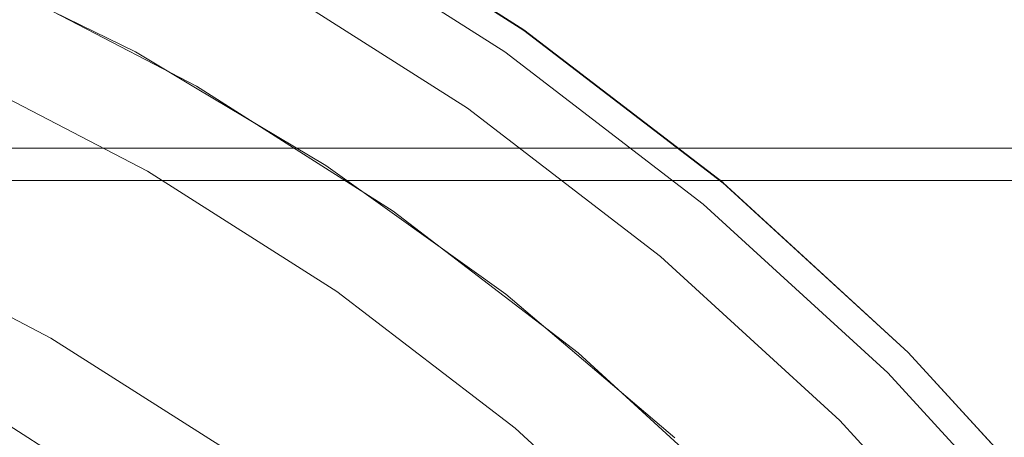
# Model space of a CAD drawing. Header units: inches. Extents: x -412 to -304, y -62 to 18.
# Tile 701 of 809: x -357.364 to -356.761, y -2.747 to -2.491. Entities that reach past the tile are written whole.
import ezdxf

# ---------------------------------------------------------------- set-up
doc = ezdxf.new("R2010")
doc.units = ezdxf.units.IN
doc.header["$LTSCALE"] = 32
doc.header["$MEASUREMENT"] = 0
for name, color, linetype, lineweight in [('Black', 7, 'Continuous', 18), ('DashLine', 7, 'Continuous', 13), ('Drawing', 7, 'Continuous', 18), ('Metal_HtAdjMech', 7, 'Continuous', 18), ('Metal_MP', 7, 'Continuous', 5), ('None', 7, 'Continuous', 18), ('Plastic-MPWireManager', 7, 'Continuous', 25), ('SolidLine', 7, 'Continuous', 15), ('TIMotion-Frame', 7, 'Continuous', 18), ('Wood_1-H', 7, 'Continuous', 13)]:
    doc.layers.add(name, color=color, linetype=linetype, lineweight=lineweight)

# ---------------------------------------------------------------- blocks, each defined once
blk = doc.blocks.new('Group-20')
at = {"layer": 'Black'}
for points in [[(-34.54794, 16.53613, 28.9791), (34.54794, 16.53613, 28.9791), (34.54794, -16.53613, 28.9791), (-34.54794, -16.53613, 28.9791)], [(-34.54794, 16.53613, 27.70079), (34.54794, 16.53613, 27.70079), (34.54794, -16.53613, 27.70079), (-34.54794, -16.53613, 27.70079)]]:
    blk.add_3dface(points, dxfattribs=at)
at = {"layer": 'Wood_1-H'}
for points in [[(-35.96494, 17.95313, 28.99879), (35.96494, 17.95313, 28.99879), (35.96494, -17.95313, 28.99879), (-35.96494, -17.95313, 28.99879)], [(-35.96494, 17.95313, 28.9791), (35.96494, 17.95313, 28.9791), (35.96494, -17.95313, 28.9791), (-35.96494, -17.95313, 28.9791)]]:
    blk.add_3dface(points, dxfattribs=at)
blk = doc.blocks.new('MPHtAdjColumn-NoCable (3D)')
at = {"layer": 'Metal_MP'}
for points, invisible_edges in [([(-1.24027, 1.24027, 2.3125), (-1.24027, 1.24027, 23.4936), (-1.12745, 1.34364, 23.4936), (-1.12745, 1.34364, 2.3125)], 5), ([(-1.15608, 1.15608, 23.4936), (-1.05092, 1.25243, 23.4936), (-1.12745, 1.34364, 23.4936), (-1.24027, 1.24027, 23.4936)], 10), ([(-1.24027, 1.24027, 2.3125), (-1.12745, 1.34364, 2.3125), (-1.05092, 1.25243, 2.3125), (-1.15608, 1.15608, 2.3125)], 10), ([(-1.34364, 1.12745, 2.3125), (-1.34364, 1.12745, 23.4936), (-1.24027, 1.24027, 23.4936), (-1.24027, 1.24027, 2.3125)], 5), ([(-1.25243, 1.05092, 23.4936), (-1.15608, 1.15608, 23.4936), (-1.24027, 1.24027, 23.4936), (-1.34364, 1.12745, 23.4936)], 10), ([(-1.34364, 1.12745, 2.3125), (-1.24027, 1.24027, 2.3125), (-1.15608, 1.15608, 2.3125), (-1.25243, 1.05092, 2.3125)], 10), ([(-1.20045, 1.10994, 2.90305), (-1.15608, 1.15608, 23.4936), (-1.25243, 1.05092, 23.4936)], 9), ([(-1.25243, 1.05092, 2.76919), (-1.25243, 1.05092, 2.3125), (-1.15608, 1.15608, 2.3125), (-1.15608, 1.15608, 2.76919)], 5), ([(-1.25243, 1.05092, 2.76919), (-1.15608, 1.15608, 2.76919), (-0.88052, 0.85262, 2.76919), (-0.89254, 0.83695, 2.76919)], 10), ([(-1.43679, 1.00605, 2.3125), (-1.43679, 1.00605, 23.4936), (-1.34364, 1.12745, 23.4936), (-1.34364, 1.12745, 2.3125)], 5), ([(-1.34364, 1.12745, 23.4936), (-1.43679, 1.00605, 23.4936), (-1.33926, 0.93776, 23.4936), (-1.25243, 1.05092, 23.4936)], 10), ([(-1.25243, 1.05092, 2.3125), (-1.33926, 0.93776, 2.3125), (-1.43679, 1.00605, 2.3125), (-1.34364, 1.12745, 2.3125)], 10), ([(-1.25243, 1.05092, 23.4936), (-1.2514, 1.05004, 2.90305), (-1.20045, 1.10994, 2.90305)], 9), ([(-0.89254, 0.83695, 2.90305), (-0.88052, 0.85262, 2.90305), (-1.20045, 1.10994, 2.90305), (-1.2514, 1.05004, 2.90305)], 10), ([(-1.28837, 1.00656, 2.90305), (-1.25243, 1.05092, 23.4936), (-1.33926, 0.93776, 23.4936)], 9), ([(-1.33926, 0.93776, 2.76919), (-1.33926, 0.93776, 2.3125), (-1.25243, 1.05092, 2.3125), (-1.25243, 1.05092, 2.76919)], 5), ([(-0.90316, 0.8203, 2.76919), (-0.91227, 0.80278, 2.76919), (-1.33926, 0.93776, 2.76919), (-1.25243, 1.05092, 2.76919)], 10), ([(-1.28837, 1.00656, 2.90305), (-1.2514, 1.05004, 2.90305), (-1.25243, 1.05092, 23.4936)], 10), ([(-1.2514, 1.05004, 2.90305), (-1.28837, 1.00656, 2.90305), (-0.91227, 0.80278, 2.90305), (-0.90316, 0.8203, 2.90305)], 10), ([(-1.25243, 1.05092, 2.76919), (-0.89254, 0.83695, 2.76919), (-0.90316, 0.8203, 2.76919)], 9), ([(-0.90316, 0.8203, 2.90305), (-0.89254, 0.83695, 2.90305), (-1.2514, 1.05004, 2.90305)], 10), ([(-1.51901, 0.877, 2.3125), (-1.51901, 0.877, 23.4936), (-1.43679, 1.00605, 23.4936), (-1.43679, 1.00605, 2.3125)], 5), ([(-1.4159, 0.81747, 23.4936), (-1.33926, 0.93776, 23.4936), (-1.43679, 1.00605, 23.4936), (-1.51901, 0.877, 23.4936)], 10), ([(-1.51901, 0.877, 2.3125), (-1.43679, 1.00605, 2.3125), (-1.33926, 0.93776, 2.3125), (-1.4159, 0.81747, 2.3125)], 10), ([(-1.33926, 0.93776, 23.4936), (-1.33821, 0.93701, 2.90305), (-1.28837, 1.00656, 2.90305)], 9), ([(-0.91983, 0.78453, 2.90305), (-0.91227, 0.80278, 2.90305), (-1.28837, 1.00656, 2.90305), (-1.33821, 0.93701, 2.90305)], 10), ([(-1.36717, 0.89659, 2.90305), (-1.33926, 0.93776, 23.4936), (-1.4159, 0.81747, 23.4936)], 9), ([(-1.4159, 0.81747, 2.76919), (-1.4159, 0.81747, 2.3125), (-1.33926, 0.93776, 2.3125), (-1.33926, 0.93776, 2.76919)], 5), ([(-0.92577, 0.7657, 2.76919), (-0.93005, 0.74642, 2.76919), (-1.4159, 0.81747, 2.76919), (-1.33926, 0.93776, 2.76919)], 10), ([(-1.36717, 0.89659, 2.90305), (-1.33821, 0.93701, 2.90305), (-1.33926, 0.93776, 23.4936)], 10), ([(-0.92577, 0.7657, 2.90305), (-0.91983, 0.78453, 2.90305), (-1.33821, 0.93701, 2.90305), (-1.36717, 0.89659, 2.90305)], 10), ([(-1.33926, 0.93776, 2.76919), (-0.91983, 0.78453, 2.76919), (-0.92577, 0.7657, 2.76919)], 9), ([(-1.33926, 0.93776, 2.76919), (-0.91227, 0.80278, 2.76919), (-0.91983, 0.78453, 2.76919)], 9), ([(-1.4159, 0.81747, 23.4936), (-1.41486, 0.81685, 2.90305), (-1.36717, 0.89659, 2.90305)], 9), ([(-1.36717, 0.89659, 2.90305), (-1.41486, 0.81685, 2.90305), (-0.93005, 0.74642, 2.90305), (-0.92577, 0.7657, 2.90305)], 10), ([(-1.51901, 0.877, 23.4936), (-1.58966, 0.74127, 23.4936), (-1.48176, 0.69095, 23.4936), (-1.4159, 0.81747, 23.4936)], 10), ([(-1.4159, 0.81747, 2.3125), (-1.48176, 0.69095, 2.3125), (-1.58966, 0.74127, 2.3125), (-1.51901, 0.877, 2.3125)], 10), ([(-1.43685, 0.7801, 2.90305), (-1.4159, 0.81747, 23.4936), (-1.48176, 0.69095, 23.4936)], 9), ([(-1.48176, 0.69095, 2.76919), (-1.48176, 0.69095, 2.3125), (-1.4159, 0.81747, 2.3125), (-1.4159, 0.81747, 2.76919)], 5), ([(-0.93262, 0.72684, 2.76919), (-0.93348, 0.70711, 2.76919), (-1.48176, 0.69095, 2.76919), (-1.4159, 0.81747, 2.76919)], 10), ([(-1.43685, 0.7801, 2.90305), (-1.41486, 0.81685, 2.90305), (-1.4159, 0.81747, 23.4936)], 10), ([(-0.93262, 0.72684, 2.90305), (-0.93005, 0.74642, 2.90305), (-1.41486, 0.81685, 2.90305), (-1.43685, 0.7801, 2.90305)], 10), ([(-1.4159, 0.81747, 2.76919), (-0.93005, 0.74642, 2.76919), (-0.93262, 0.72684, 2.76919)], 9), ([(-1.48176, 0.69095, 23.4936), (-1.48079, 0.69048, 2.90305), (-1.43685, 0.7801, 2.90305)], 9), ([(-0.93348, 0.70711, 2.90305), (-0.93262, 0.72684, 2.90305), (-1.43685, 0.7801, 2.90305), (-1.48079, 0.69048, 2.90305)], 10)]:
    blk.add_3dface(points, dxfattribs=dict(at, invisible_edges=invisible_edges))
blk = doc.blocks.new('MPHtAdjLeg-16-NoCable (3D)')
at = {"layer": 'DashLine', "color": 7}
blk.add_blockref('MPHtAdjColumn-NoCable (3D)', (0, 0), dxfattribs=at)
blk = doc.blocks.new('MpHtAdjBase-3 (3D)')
at = {"layer": 'Black', "color": 7}
blk.add_blockref('MPHtAdjLeg-16-NoCable (3D)', (-21.55512, 0), dxfattribs=at)
blk = doc.blocks.new('Group-21')
at = {"layer": 'Metal_HtAdjMech', "invisible_edges": 15}
for points in [[(-1.2146, 0.11963, 23.90699), (-0.863, 0.863, 23.90699), (-0.2381, 1.19702, 23.90699), (-1.2146, 0.11963, 23.90699)], [(-1.2146, 0.11963, 23.90699), (-0.2381, 1.19702, 23.90699), (1.07636, 0.57533, 23.90699), (-1.2146, 0.11963, 23.90699)], [(-1.2146, 0.11963, 2.98179), (-0.863, 0.863, 2.98179), (-0.2381, 1.19702, 2.98179), (-1.2146, 0.11963, 2.98179)], [(-1.2146, 0.11963, 2.98179), (-0.2381, 1.19702, 2.98179), (1.07636, 0.57533, 2.98179), (-1.2146, 0.11963, 2.98179)], [(-1.2146, 0.11963, 23.90699), (-1.07636, 0.57533, 23.90699), (-0.863, 0.863, 23.90699), (-1.2146, 0.11963, 23.90699)], [(-1.2146, 0.11963, 2.98179), (-1.07636, 0.57533, 2.98179), (-0.863, 0.863, 2.98179), (-1.2146, 0.11963, 2.98179)]]:
    blk.add_3dface(points, dxfattribs=at)
blk = doc.blocks.new('Group-22')
at = {"layer": 'Black', "color": 7}
blk.add_blockref('Group-21', (0, 0), dxfattribs=at)
blk = doc.blocks.new('MpHtAdjMidLeg (3D)')
at = {"layer": 'Black', "color": 7}
blk.add_blockref('Group-22', (0, 0), dxfattribs=at)
blk = doc.blocks.new('MPHtAdjLegCoverPower (3D)')
at = {"layer": 'Black'}
for points, invisible_edges in [([(0.60828, 1.66396, 23.4936), (0.75054, 1.60482, 23.4936), (0.66554, 1.42726, 23.4936), (0.53861, 1.47983, 23.4936)], 10), ([(0.47987, 1.31268, 23.67077), (0.59209, 1.26602, 23.67077), (0.72552, 1.55133, 23.67077), (0.58801, 1.60849, 23.67077)], 10), ([(0.7874, 1.36382, 23.4936), (0.66554, 1.42726, 23.4936), (0.75054, 1.60482, 23.4936), (0.88712, 1.53355, 23.4936)], 10), ([(0.85755, 1.48243, 23.67077), (0.72552, 1.55133, 23.67077), (0.59209, 1.26602, 23.67077), (0.69984, 1.2098, 23.67077)], 10), ([(0.88712, 1.53355, 23.4936), (1.017, 1.45068, 23.4936), (0.90327, 1.29, 23.4936), (0.7874, 1.36382, 23.4936)], 10), ([(1.017, 1.45068, 23.61171), (0.88712, 1.53355, 23.61171), (0.85755, 1.48243, 23.67077), (0.9831, 1.40233, 23.67077)], 10), ([(0.88712, 1.53355, 23.4936), (0.88712, 1.53355, 23.61171), (1.017, 1.45068, 23.61171), (1.017, 1.45068, 23.4936)], 5), ([(0.9831, 1.40233, 23.67077), (0.85755, 1.48243, 23.67077), (0.69984, 1.2098, 23.67077), (0.8023, 1.14443, 23.67077)], 10), ([(1.01226, 1.20637, 23.4936), (0.90327, 1.29, 23.4936), (1.017, 1.45068, 23.4936), (1.13918, 1.35684, 23.4936)], 10), ([(1.13918, 1.35684, 23.61171), (1.017, 1.45068, 23.61171), (0.9831, 1.40233, 23.67077), (1.10121, 1.31162, 23.67077)], 10), ([(1.017, 1.45068, 23.4936), (1.017, 1.45068, 23.61171), (1.13918, 1.35684, 23.61171), (1.13918, 1.35684, 23.4936)], 5), ([(0.72835, 1.26153, 22.23376), (0.61563, 1.32021, 22.23376), (0.66554, 1.42726, 22.23376), (0.7874, 1.36382, 22.23376)], 10), ([(0.66554, 1.42726, 22.23376), (0.66554, 1.42726, 23.4936), (0.7874, 1.36382, 23.4936), (0.7874, 1.36382, 22.23376)], 5), ([(0.8023, 1.14443, 23.67077), (0.89869, 1.0704, 23.67077), (1.10121, 1.31162, 23.67077), (0.9831, 1.40233, 23.67077)], 10), ([(0.83552, 1.19325, 22.23376), (0.72835, 1.26153, 22.23376), (0.7874, 1.36382, 22.23376), (0.90327, 1.29, 22.23376)], 10), ([(0.7874, 1.36382, 22.23376), (0.7874, 1.36382, 23.4936), (0.90327, 1.29, 23.4936), (0.90327, 1.29, 22.23376)], 5), ([(1.13918, 1.35684, 23.4936), (1.25275, 1.25275, 23.4936), (1.11355, 1.11355, 23.4936), (1.01226, 1.20637, 23.4936)], 10), ([(1.25275, 1.25275, 23.61171), (1.13918, 1.35684, 23.61171), (1.10121, 1.31162, 23.67077), (1.21099, 1.21099, 23.67077)], 10), ([(1.13918, 1.35684, 23.4936), (1.13918, 1.35684, 23.61171), (1.25275, 1.25275, 23.61171), (1.25275, 1.25275, 23.4936)], 5), ([(0.61563, 1.32021, 23.4936), (0.72835, 1.26153, 23.4936), (0.69984, 1.2098, 23.4936), (0.59209, 1.26602, 23.4936)], 10), ([(0.72835, 1.26153, 22.23376), (0.72835, 1.26153, 23.4936), (0.61563, 1.32021, 23.4936), (0.61563, 1.32021, 22.23376)], 5), ([(0.89869, 1.0704, 23.67077), (0.98828, 0.98828, 23.67077), (1.21099, 1.21099, 23.67077), (1.10121, 1.31162, 23.67077)], 10), ([(0.90327, 1.29, 22.23376), (1.01226, 1.20637, 22.23376), (0.93634, 1.11589, 22.23376), (0.83552, 1.19325, 22.23376)], 10), ([(0.90327, 1.29, 22.23376), (0.90327, 1.29, 23.4936), (1.01226, 1.20637, 23.4936), (1.01226, 1.20637, 22.23376)], 5), ([(0.8023, 1.14443, 23.4936), (0.69984, 1.2098, 23.4936), (0.72835, 1.26153, 23.4936), (0.83552, 1.19325, 23.4936)], 10), ([(0.83552, 1.19325, 22.23376), (0.83552, 1.19325, 23.4936), (0.72835, 1.26153, 23.4936), (0.72835, 1.26153, 22.23376)], 5), ([(1.20637, 1.01226, 23.4936), (1.11355, 1.11355, 23.4936), (1.25275, 1.25275, 23.4936), (1.35684, 1.13918, 23.4936)], 10), ([(1.35684, 1.13918, 23.61171), (1.25275, 1.25275, 23.61171), (1.21099, 1.21099, 23.67077), (1.31162, 1.10121, 23.67077)], 10), ([(1.25275, 1.25275, 23.4936), (1.25275, 1.25275, 23.61171), (1.35684, 1.13918, 23.61171), (1.35684, 1.13918, 23.4936)], 5), ([(1.31162, 1.10121, 23.67077), (1.21099, 1.21099, 23.67077), (0.98828, 0.98828, 23.67077), (1.0704, 0.89869, 23.67077)], 10), ([(0.8023, 1.14443, 23.4936), (0.8023, 1.14443, 23.67077), (0.69984, 1.2098, 23.67077), (0.69984, 1.2098, 23.4936)], 5), ([(1.03004, 1.03004, 22.23376), (0.93634, 1.11589, 22.23376), (1.01226, 1.20637, 22.23376), (1.11355, 1.11355, 22.23376)], 10), ([(1.01226, 1.20637, 22.23376), (1.01226, 1.20637, 23.4936), (1.11355, 1.11355, 23.4936), (1.11355, 1.11355, 22.23376)], 5)]:
    blk.add_3dface(points, dxfattribs=dict(at, invisible_edges=invisible_edges))
at = {"layer": 'Plastic-MPWireManager'}
for points, invisible_edges in [([(0.61034, 1.6632, 2.15502), (0.75213, 1.60408, 2.15502), (0.05409, 0.12149, 2.15502), (0.0433, 0.12575, 2.15502)], 10), ([(0.75213, 1.60408, 2.3125), (0.61034, 1.6632, 2.3125), (0.08203, 0.23824, 2.3125), (0.10248, 0.23018, 2.3125)], 10), ([(0.75213, 1.60408, 2.15502), (0.88826, 1.53289, 2.15502), (0.06448, 0.11632, 2.15502), (0.05409, 0.12149, 2.15502)], 10), ([(0.10248, 0.23018, 2.3125), (0.12216, 0.22038, 2.3125), (0.88826, 1.53289, 2.3125), (0.75213, 1.60408, 2.3125)], 10), ([(0.07437, 0.11026, 2.15502), (0.06448, 0.11632, 2.15502), (0.88826, 1.53289, 2.15502), (1.01771, 1.45018, 2.15502)], 10), ([(0.12216, 0.22038, 2.3125), (0.1409, 0.20889, 2.3125), (1.01771, 1.45018, 2.3125), (0.88826, 1.53289, 2.3125)], 10), ([(0.88826, 1.53289, 2.15502), (0.88826, 1.53289, 2.3125), (1.01771, 1.45018, 2.3125), (1.01771, 1.45018, 2.15502)], 5), ([(0.08369, 0.10335, 2.15502), (0.07437, 0.11026, 2.15502), (1.01771, 1.45018, 2.15502), (1.13951, 1.35656, 2.15502)], 10), ([(1.13951, 1.35656, 2.3125), (1.01771, 1.45018, 2.3125), (0.1409, 0.20889, 2.3125), (0.15857, 0.19582, 2.3125)], 10), ([(1.01771, 1.45018, 2.15502), (1.01771, 1.45018, 2.3125), (1.13951, 1.35656, 2.3125), (1.13951, 1.35656, 2.15502)], 5), ([(1.13951, 1.35656, 2.15502), (1.25275, 1.25275, 2.15502), (0.09238, 0.09567, 2.15502), (0.08369, 0.10335, 2.15502)], 10), ([(0.15857, 0.19582, 2.3125), (0.17503, 0.18125, 2.3125), (1.25275, 1.25275, 2.3125), (1.13951, 1.35656, 2.3125)], 10), ([(1.13951, 1.35656, 2.15502), (1.13951, 1.35656, 2.3125), (1.25275, 1.25275, 2.3125), (1.25275, 1.25275, 2.15502)], 5), ([(0.10037, 0.08725, 2.15502), (0.09238, 0.09567, 2.15502), (1.25275, 1.25275, 2.15502), (1.35656, 1.13951, 2.15502)], 10), ([(1.35656, 1.13951, 2.3125), (1.25275, 1.25275, 2.3125), (0.17503, 0.18125, 2.3125), (0.19016, 0.16531, 2.3125)], 10), ([(1.25275, 1.25275, 2.15502), (1.25275, 1.25275, 2.3125), (1.35656, 1.13951, 2.3125), (1.35656, 1.13951, 2.15502)], 5)]:
    blk.add_3dface(points, dxfattribs=dict(at, invisible_edges=invisible_edges))
blk = doc.blocks.new('TL9-Upper (3D)')
at = {"layer": 'TIMotion-Frame'}
for points in [[(-1.81112, -1.33858, -2.28346), (-1.81112, 5.49213, -2.28346), (1.81092, 5.49213, -2.28346), (1.81092, -1.33858, -2.28346)], [(-2.06693, -1.35827, -0.37402), (2.06693, -1.35827, -0.37402), (2.06693, -1.0315, -0.37402), (-2.06693, -1.0315, -0.37402)], [(-2.06693, -1.33858, -0.45276), (2.06693, -1.33858, -0.45276), (2.06693, -1.35827, -0.45276), (-2.06693, -1.35827, -0.45276)], [(-2.06693, -1.35827, -0.45276), (2.06693, -1.35827, -0.45276), (2.06693, -1.35827, -0.37402), (-2.06693, -1.35827, -0.37402)]]:
    blk.add_3dface(points, dxfattribs=at)
for points, invisible_edges in [([(2.06693, -1.33858, -1.88976), (-2.06693, -1.33858, -0.45276), (1.81092, -1.33858, -2.12598), (1.83071, -1.33858, -2.12598)], 11), ([(-1.81112, -1.33858, -2.12598), (1.81092, -1.33858, -2.12598), (-2.06693, -1.33858, -0.45276)], 11), ([(2.06693, -1.33858, -1.88976), (2.06693, -1.33858, -0.45276), (-2.06693, -1.33858, -0.45276)], 8), ([(-1.81112, -1.33858, -2.12598), (-1.81112, -1.33858, -2.28346), (1.81092, -1.33858, -2.28346), (1.81092, -1.33858, -2.12598)], 8)]:
    blk.add_3dface(points, dxfattribs=dict(at, invisible_edges=invisible_edges))
blk = doc.blocks.new('TEK04-Frame (3D)')
at = {"layer": 'DashLine', "color": 7, "rotation": 270}
blk.add_blockref('TL9-Upper (3D)', (-0.01952, 0, 0.21654), dxfattribs=at)
blk = doc.blocks.new('Group-23')
at = {"layer": 'None'}
blk.add_blockref('Group-20', (0, 0), dxfattribs=at)
at = {"layer": 'SolidLine', "color": 7}
for name, p in [('MpHtAdjBase-3 (3D)', (0, 0)), ('TEK04-Frame (3D)', (-21.55512, 0, 27.70079)), ('MpHtAdjMidLeg (3D)', (-21.55512, 0, 0.80906))]:
    blk.add_blockref(name, p, dxfattribs=at)
at = {"layer": 'SolidLine', "color": 7, "rotation": 90}
blk.add_blockref('MPHtAdjLegCoverPower (3D)', (-21.55512, 0), dxfattribs=at)
blk = doc.blocks.new('MP Ht Adju Rect Table (3D)')
at = {"layer": 'None'}
blk.add_blockref('Group-23', (0, 0), dxfattribs=at)
at = {"layer": 'Drawing', "color": 0, "flags": 1}
for tag in ['Catalog', 'Option1', 'Option2', 'Option3', 'Option4', 'Option5', 'Option6', 'Option7', 'Option8', 'Option9', 'Option10', 'Option11', 'Option12', 'Custom', 'FinishGroup', 'Discount', 'Item2', 'Item3', 'Item6', 'Item9', 'Item10', 'Item12', 'Item13', 'Item16', 'Item19', 'Item20', 'Item21', 'Item22', 'Item23', 'Item24', 'Item25', 'Item8', 'Item18', 'Tag', 'Item1', 'Item4', 'Item5', 'Item7', 'Item11', 'Item14', 'Item15', 'Item17']:
    blk.add_attdef(tag, (-16.60664, -46.53056), '', height=0.00709, dxfattribs=at)

msp = doc.modelspace()

# ---------------------------------------------------------------- block references
at = {"layer": 'Drawing', "rotation": 270}
msp.add_blockref('MP Ht Adju Rect Table (3D)', (-358.07283, -25.50309), dxfattribs=at)

doc.saveas('drawing.dxf')
